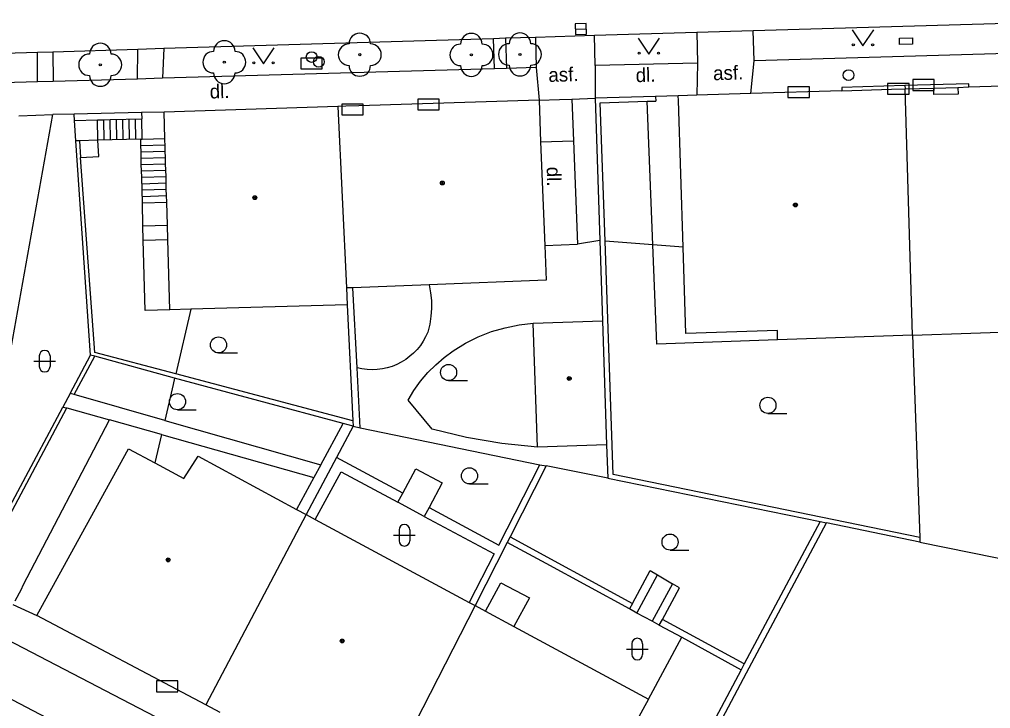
# Model space of a CAD drawing. Extents: x -595546 to -593986, y -1160845 to -1159202.
# Drawn here: x -595073.34 to -595028.18, y -1160813.47 to -1160781.42 of the extents above; entities that cross this region are included whole.
import ezdxf

# ---------------------------------------------------------------- set-up
doc = ezdxf.new("R2010")
doc.units = 0
for name, color, linetype in [('DOP - kresba z DSPS bez souradnic', 7, 'Continuous'), ('DOP - rozhrani ploch obecne', 7, 'Continuous'), ('Level 22', 7, 'Continuous'), ('Level 24', 7, 'Continuous'), ('Level 27', 7, 'Continuous'), ('Level 28', 7, 'Continuous'), ('Level 31', 7, 'Continuous'), ('Level 36', 7, 'Continuous'), ('Level 39', 7, 'Continuous'), ('slaboproud - povrch.  znaky a tel. budka skut. velikost', 7, 'Continuous'), ('Specificka linie pasportu komunikaci', 7, 'Continuous'), ('TM - budovy zdene_ betonove - NP', 7, 'Continuous'), ('TM - budovy zdene_ betonove - VP', 7, 'Continuous'), ('TM - chodniky - VP', 7, 'Continuous'), ('TM - komunikace - VP', 7, 'Continuous'), ('TM - letecke snimky - pomocna linie', 7, 'Continuous'), ('TM - plot drateny_ kovovy - VP', 7, 'Continuous'), ('TM - podezdivka plotu - VP', 7, 'Continuous'), ('TM - popis povrchu', 7, 'Continuous'), ('TM - rozhrani mezi zpev. plochami mezi sebou - VP', 7, 'Continuous'), ('TM - rozhrani ploch obecne - VP', 7, 'Continuous'), ('TM - schody - VP', 7, 'Continuous'), ('TM - vjezd na pozemek', 7, 'Continuous')]:
    doc.layers.add(name, color=color, linetype=linetype)

msp = doc.modelspace()

# ---------------------------------------------------------------- linework, layer by layer
at = {"layer": 'DOP - kresba z DSPS bez souradnic'}
for points in [[(-595057.64, -1160797.63), (-595057.83, -1160793.9)], [(-595057.5, -1160800.41), (-595057.64, -1160797.63)], [(-595066.58, -1160800.07), (-595059.32, -1160802.13)], [(-595059.32, -1160802.13), (-595058.28, -1160800.22)], [(-595066.73, -1160800.73), (-595059.64, -1160802.72)], [(-595055.51, -1160803.46), (-595058.59, -1160801.79)], [(-595051.05, -1160805.87), (-595049.14, -1160802.13)], [(-595059.58, -1160804.68), (-595058.38, -1160802.47)], [(-595058.38, -1160802.47), (-595055.74, -1160803.88)], [(-595055.51, -1160803.46), (-595054.9, -1160802.32)], [(-595054.9, -1160802.32), (-595053.68, -1160802.98)], [(-595031.47, -1160805.51), (-595045.72, -1160802.59)], [(-595059.64, -1160802.72), (-595060.45, -1160804.21)], [(-595053.68, -1160802.98), (-595054.29, -1160804.12)], [(-595055.74, -1160803.88), (-595055.51, -1160803.46)], [(-595054.51, -1160804.54), (-595055.74, -1160803.88)], [(-595054.29, -1160804.12), (-595054.51, -1160804.54)], [(-595054.29, -1160804.12), (-595051.05, -1160805.87)], [(-595054.51, -1160804.54), (-595051.26, -1160806.28)], [(-595036.1, -1160804.78), (-595039.63, -1160811.4)], [(-595048.85, -1160806.73), (-595050.66, -1160805.75)], [(-595050.52, -1160805.48), (-595044.82, -1160808.58)], [(-595051.26, -1160806.28), (-595052.42, -1160808.54)], [(-595044.97, -1160808.84), (-595048.85, -1160806.73)], [(-595044.82, -1160808.58), (-595044, -1160807.06)], [(-595044, -1160807.06), (-595043.66, -1160807.26)], [(-595044.62, -1160809.03), (-595043.66, -1160807.26)], [(-595043.66, -1160807.26), (-595042.97, -1160807.67)], [(-595051.66, -1160808.95), (-595050.95, -1160807.62)], [(-595050.95, -1160807.62), (-595049.62, -1160808.33)], [(-595042.97, -1160807.67), (-595043.92, -1160809.41)], [(-595043.44, -1160809.33), (-595042.64, -1160807.86)], [(-595042.64, -1160807.86), (-595042.97, -1160807.67)], [(-595049.62, -1160808.33), (-595050.34, -1160809.66)], [(-595044.82, -1160808.58), (-595044.97, -1160808.84)], [(-595044.62, -1160809.03), (-595044.97, -1160808.84)], [(-595043.92, -1160809.41), (-595044.62, -1160809.03)], [(-595043.58, -1160809.6), (-595043.92, -1160809.41)], [(-595043.58, -1160809.6), (-595043.44, -1160809.33)], [(-595039.63, -1160811.4), (-595043.44, -1160809.33)], [(-595043.58, -1160809.6), (-595042.54, -1160810.16)], [(-595042.54, -1160810.16), (-595039.77, -1160811.67)], [(-595039.63, -1160811.4), (-595039.77, -1160811.67)]]:
    msp.add_lwpolyline(points, dxfattribs=at)
at = {"layer": 'DOP - rozhrani ploch obecne'}
for points in [[(-595058.09, -1160794.7), (-595057.83, -1160800.09)], [(-595031.8, -1160796.11), (-595031.47, -1160805.51)], [(-595057.82, -1160800.34), (-595058.59, -1160801.79)], [(-595057.83, -1160800.09), (-595057.82, -1160800.34)], [(-595057.82, -1160800.34), (-595057.5, -1160800.41)], [(-595057.5, -1160800.41), (-595049.14, -1160802.13)], [(-595058.59, -1160801.79), (-595060, -1160804.45)], [(-595049.14, -1160802.13), (-595048.84, -1160802.19)], [(-595048.84, -1160802.19), (-595050.52, -1160805.48)], [(-595045.98, -1160802.76), (-595048.84, -1160802.19)], [(-595045.98, -1160802.76), (-595036.1, -1160804.78)], [(-595039.52, -1160811.81), (-595035.81, -1160804.84)], [(-595036.1, -1160804.78), (-595035.81, -1160804.84)], [(-595031.46, -1160805.73), (-595035.81, -1160804.84)], [(-595050.66, -1160805.75), (-595052.15, -1160808.68)], [(-595050.52, -1160805.48), (-595050.66, -1160805.75)], [(-595031.47, -1160805.51), (-595031.46, -1160805.73)], [(-595031.46, -1160805.73), (-595021.98, -1160807.66)]]:
    msp.add_lwpolyline(points, dxfattribs=at)
at = {"layer": 'Level 22'}
for centre in [(-595057.51, -1160783.06), (-595052.32, -1160783.07), (-595050.06, -1160783.05), (-595069.58, -1160783.53), (-595063.81, -1160783.41)]:
    msp.add_circle(centre, 0.05, dxfattribs=at)
for centre, start, end in [((-595057.51, -1160782.56), 0, 180), ((-595052.32, -1160782.57), 0, 180), ((-595050.06, -1160782.55), 0, 180), ((-595069.58, -1160783.03), 0, 180), ((-595063.81, -1160782.91), 0, 180), ((-595058.01, -1160783.06), 90, 270), ((-595057.01, -1160783.06), 270, 90), ((-595052.82, -1160783.07), 90, 270), ((-595051.82, -1160783.07), 270, 90), ((-595050.56, -1160783.05), 90, 270), ((-595049.56, -1160783.05), 270, 90), ((-595070.08, -1160783.53), 90, 270), ((-595069.08, -1160783.53), 270, 90), ((-595064.31, -1160783.41), 90, 270), ((-595063.31, -1160783.41), 270, 90), ((-595057.51, -1160783.56), 180, 0), ((-595052.32, -1160783.57), 180, 0), ((-595050.06, -1160783.55), 180, 0), ((-595069.58, -1160784.03), 180, 0), ((-595063.81, -1160783.91), 180, 0)]:
    msp.add_arc(centre, 0.5, start, end, dxfattribs=at)
at = {"layer": 'Level 24'}
for points in [[(-595060.258, -1160783.719), (-595059.258, -1160783.719), (-595059.258, -1160783.219), (-595060.258, -1160783.219)], [(-595037.598, -1160785.049), (-595036.598, -1160785.049), (-595036.598, -1160784.549), (-595037.598, -1160784.549)], [(-595032.967, -1160784.898), (-595031.967, -1160784.898), (-595031.967, -1160784.398), (-595032.967, -1160784.398)], [(-595031.798, -1160784.719), (-595030.798, -1160784.719), (-595030.798, -1160784.219), (-595031.798, -1160784.219)], [(-595058.347, -1160785.858), (-595057.347, -1160785.858), (-595057.347, -1160785.358), (-595058.347, -1160785.358)], [(-595054.818, -1160785.629), (-595053.818, -1160785.629), (-595053.818, -1160785.129), (-595054.818, -1160785.129)], [(-595066.968, -1160812.689), (-595065.968, -1160812.689), (-595065.968, -1160812.189), (-595066.968, -1160812.189)]]:
    msp.add_lwpolyline(points, close=True, dxfattribs=at)
at = {"layer": 'Level 27'}
msp.add_line((-595047.48, -1160781.877), (-595046.98, -1160781.863), dxfattribs=at)
msp.add_lwpolyline([(-595047.473, -1160782.127), (-595046.973, -1160782.113), (-595046.987, -1160781.613), (-595047.487, -1160781.627)], close=True, dxfattribs=at)
at = {"layer": 'Level 28'}
for centre in [(-595059.42, -1160783.39), (-595034.78, -1160784.01)]:
    msp.add_circle(centre, 0.25, dxfattribs=at)
at = {"layer": 'Level 31'}
msp.add_circle((-595059.75, -1160783.17), 0.25, dxfattribs=at)
at = {"layer": 'Level 36'}
for p, q in [((-595072.416, -1160797.066), (-595072.416, -1160797.566)), ((-595071.916, -1160797.066), (-595071.916, -1160797.566)), ((-595064.08, -1160796.935), (-595063.205, -1160796.935)), ((-595072.666, -1160797.316), (-595071.666, -1160797.316)), ((-595053.38, -1160798.215), (-595052.505, -1160798.215)), ((-595065.99, -1160799.575), (-595065.115, -1160799.575)), ((-595038.53, -1160799.745), (-595037.655, -1160799.745)), ((-595052.41, -1160803.025), (-595051.535, -1160803.025)), ((-595055.686, -1160805.166), (-595055.686, -1160805.666)), ((-595055.186, -1160805.166), (-595055.186, -1160805.666)), ((-595055.936, -1160805.416), (-595054.936, -1160805.416)), ((-595043.08, -1160806.105), (-595042.205, -1160806.105)), ((-595045.106, -1160810.706), (-595044.106, -1160810.706)), ((-595044.856, -1160810.456), (-595044.856, -1160810.956)), ((-595044.356, -1160810.456), (-595044.356, -1160810.956))]:
    msp.add_line(p, q, dxfattribs=at)
for points in [[(-595044.57, -1160782.29), (-595044.07, -1160783.04), (-595043.57, -1160782.29)], [(-595034.61, -1160781.9), (-595034.11, -1160782.65), (-595033.61, -1160781.9)], [(-595062.49, -1160782.74), (-595061.99, -1160783.49), (-595061.49, -1160782.74)]]:
    msp.add_lwpolyline(points, dxfattribs=at)
for centre, radius in [((-595034.56, -1160782.6), 0.05), ((-595033.661, -1160782.6), 0.05), ((-595044.52, -1160782.99), 0.05), ((-595043.621, -1160782.99), 0.05), ((-595062.44, -1160783.44), 0.05), ((-595061.541, -1160783.44), 0.05), ((-595064.08, -1160796.56), 0.375), ((-595053.38, -1160797.84), 0.375), ((-595065.99, -1160799.2), 0.375), ((-595038.53, -1160799.37), 0.375), ((-595052.41, -1160802.65), 0.375), ((-595043.08, -1160805.73), 0.375)]:
    msp.add_circle(centre, radius, dxfattribs=at)
for centre, start, end in [((-595072.166, -1160797.066), 0, 180), ((-595072.166, -1160797.566), 180, 0), ((-595055.436, -1160805.166), 0, 180), ((-595055.436, -1160805.666), 180, 0), ((-595044.606, -1160810.456), 0, 180), ((-595044.606, -1160810.956), 180, 0)]:
    msp.add_arc(centre, 0.25, start, end, dxfattribs=at)
at = {"layer": 'Level 39'}
for centre, radius in [((-595053.67, -1160789.03), 0.09), ((-595053.67, -1160789.03), 0.0398), ((-595062.39, -1160789.71), 0.09), ((-595062.39, -1160789.71), 0.0398), ((-595037.25, -1160790.05), 0.09), ((-595037.25, -1160790.05), 0.0398), ((-595047.77, -1160798.12), 0.09), ((-595047.77, -1160798.12), 0.0398), ((-595066.42, -1160806.56), 0.09), ((-595066.42, -1160806.56), 0.0398), ((-595058.33, -1160810.33), 0.09), ((-595058.33, -1160810.33), 0.0398)]:
    msp.add_circle(centre, radius, dxfattribs=at)
at = {"layer": 'slaboproud - povrch.  znaky a tel. budka skut. velikost'}
msp.add_lwpolyline([(-595032.41, -1160782.59), (-595032.41, -1160782.29), (-595031.81, -1160782.27), (-595031.81, -1160782.57), (-595032.41, -1160782.59)], dxfattribs=at)
at = {"layer": 'Specificka linie pasportu komunikaci'}
for points in [[(-595046.34, -1160791.71), (-595047.39, -1160791.88)], [(-595043.88, -1160791.91), (-595046.1, -1160791.73)], [(-595042.47, -1160792.02), (-595043.88, -1160791.91)]]:
    msp.add_lwpolyline(points, dxfattribs=at)
at = {"layer": 'TM - budovy zdene_ betonove - NP'}
msp.add_lwpolyline([(-595029.7, -1160784.58), (-595029.69, -1160784.89), (-595030.81, -1160784.91), (-595030.82, -1160784.61)], dxfattribs=at)
at = {"layer": 'TM - budovy zdene_ betonove - VP'}
for points in [[(-595029.7, -1160784.58), (-595029.18, -1160784.56)], [(-595029.18, -1160784.56), (-595021.42, -1160784.32)], [(-595041.84, -1160784.94), (-595042.7, -1160784.97)], [(-595042.69, -1160785.19), (-595042.7, -1160784.97)], [(-595039.32, -1160784.87), (-595041.84, -1160784.94)], [(-595035.09, -1160784.74), (-595039.32, -1160784.87)], [(-595035.09, -1160784.74), (-595032.78, -1160784.67)], [(-595032.78, -1160784.67), (-595032.15, -1160784.65)], [(-595032.15, -1160784.65), (-595030.82, -1160784.61)], [(-595031.8, -1160796.11), (-595032.15, -1160784.65)], [(-595030.82, -1160784.61), (-595029.7, -1160784.58)], [(-595058.53, -1160785.47), (-595066.61, -1160785.73)], [(-595049.17, -1160785.17), (-595057.56, -1160785.44), (-595058.16, -1160785.46), (-595058.53, -1160785.47)], [(-595058.53, -1160785.47), (-595058.13, -1160793.91)], [(-595049.17, -1160785.17), (-595049.1, -1160787.12)], [(-595042.47, -1160792.02), (-595042.69, -1160785.19)], [(-595066.57, -1160786.96), (-595066.61, -1160785.73)], [(-595066.57, -1160787.06), (-595066.57, -1160786.96)], [(-595066.49, -1160789.92), (-595066.5, -1160789.61), (-595066.51, -1160789.32), (-595066.52, -1160789.02), (-595066.52, -1160788.73), (-595066.53, -1160788.43), (-595066.54, -1160788.14), (-595066.55, -1160787.84), (-595066.56, -1160787.55), (-595066.56, -1160787.25), (-595066.57, -1160787.06)], [(-595049.1, -1160787.12), (-595048.91, -1160791.94)], [(-595066.46, -1160790.99), (-595066.49, -1160789.92)], [(-595066.44, -1160791.66), (-595066.46, -1160790.99)], [(-595066.35, -1160794.93), (-595066.44, -1160791.66)], [(-595048.91, -1160791.94), (-595048.85, -1160793.55)], [(-595042.34, -1160796.03), (-595042.47, -1160792.02)], [(-595048.85, -1160793.55), (-595054.28, -1160793.76)], [(-595057.83, -1160793.9), (-595058.13, -1160793.91)], [(-595058.13, -1160793.91), (-595058.09, -1160794.7)], [(-595054.28, -1160793.76), (-595057.83, -1160793.9)], [(-595065.37, -1160794.9), (-595066.35, -1160794.93)], [(-595058.09, -1160794.7), (-595065.37, -1160794.9)], [(-595049.44, -1160795.55), (-595046.22, -1160795.44)], [(-595049.25, -1160801.31), (-595049.44, -1160795.55)], [(-595046.22, -1160795.44), (-595046.03, -1160801.2)], [(-595031.8, -1160796.11), (-595020.95, -1160795.74)], [(-595038.09, -1160795.89), (-595042.34, -1160796.03)], [(-595038.08, -1160796.33), (-595038.09, -1160795.89)], [(-595031.8, -1160796.11), (-595038.08, -1160796.33)], [(-595046.03, -1160801.2), (-595049.25, -1160801.31)], [(-595072.17, -1160808.49), (-595068.26, -1160801.4)], [(-595068.26, -1160801.4), (-595067.04, -1160802.05)], [(-595067.04, -1160802.05), (-595065.69, -1160802.78)], [(-595065.69, -1160802.78), (-595065.03, -1160801.74)], [(-595065.03, -1160801.74), (-595060.45, -1160804.21)], [(-595060.45, -1160804.21), (-595060, -1160804.45)], [(-595060, -1160804.45), (-595064.67, -1160813.3)], [(-595060, -1160804.45), (-595059.58, -1160804.68)], [(-595059.58, -1160804.68), (-595052.42, -1160808.54)], [(-595072.53, -1160809.14), (-595072.17, -1160808.49)], [(-595052.15, -1160808.68), (-595056.67, -1160817.53)], [(-595052.42, -1160808.54), (-595052.15, -1160808.68)], [(-595052.15, -1160808.68), (-595051.66, -1160808.95)], [(-595051.66, -1160808.95), (-595050.34, -1160809.66)], [(-595064.67, -1160813.3), (-595072.53, -1160809.14)], [(-595050.34, -1160809.66), (-595044.09, -1160813.03)], [(-595064.01, -1160813.65), (-595064.67, -1160813.3)], [(-595044.09, -1160813.03), (-595044.71, -1160814.17), (-595046.44, -1160817.38)]]:
    msp.add_lwpolyline(points, dxfattribs=at)
at = {"layer": 'TM - chodniky - VP'}
for points in [[(-595051.25, -1160783.72), (-595051.29, -1160782.3)], [(-595050.73, -1160782.28), (-595050.69, -1160783.7)], [(-595049.34, -1160782.24), (-595049.3, -1160783.66)], [(-595046.56, -1160783.57), (-595046.6, -1160782.16)], [(-595041.84, -1160782.02), (-595041.8, -1160783.46)], [(-595039.17, -1160783.35), (-595039.21, -1160781.94)], [(-595066.62, -1160782.76), (-595066.68, -1160784.16)], [(-595072.5, -1160784.33), (-595072.5, -1160782.94)], [(-595071.78, -1160782.92), (-595071.77, -1160784.31)], [(-595067.85, -1160784.2), (-595067.83, -1160782.8)], [(-595021.49, -1160782.83), (-595039.17, -1160783.35)], [(-595049.3, -1160783.66), (-595050.69, -1160783.7)], [(-595041.8, -1160783.46), (-595046.56, -1160783.57)], [(-595051.25, -1160783.72), (-595066.68, -1160784.16)], [(-595072.5, -1160784.33), (-595112.37, -1160785.48)], [(-595067.85, -1160784.2), (-595071.77, -1160784.31)], [(-595075.32, -1160805.64), (-595073.65, -1160796.26), (-595071.79, -1160785.84)], [(-595070.8, -1160785.82), (-595071.79, -1160785.84)], [(-595067.01, -1160816.55), (-595065.88, -1160814.45), (-595089.65, -1160802.09), (-595113.74, -1160789.74)]]:
    msp.add_lwpolyline(points, dxfattribs=at)
at = {"layer": 'TM - komunikace - VP'}
for points in [[(-595039.21, -1160781.94), (-595021.53, -1160781.42)], [(-595066.62, -1160782.76), (-595051.29, -1160782.3)], [(-595051.29, -1160782.3), (-595050.73, -1160782.28)], [(-595050.73, -1160782.28), (-595049.34, -1160782.24)], [(-595049.34, -1160782.24), (-595046.6, -1160782.16)], [(-595046.6, -1160782.16), (-595041.84, -1160782.02)], [(-595041.84, -1160782.02), (-595039.21, -1160781.94)], [(-595067.83, -1160782.8), (-595066.62, -1160782.76)], [(-595108.8, -1160784.03), (-595072.5, -1160782.94)], [(-595072.5, -1160782.94), (-595071.78, -1160782.92)], [(-595071.78, -1160782.92), (-595067.83, -1160782.8)], [(-595108.2, -1160794.96), (-595067.01, -1160816.55)]]:
    msp.add_lwpolyline(points, dxfattribs=at)
at = {"layer": 'TM - letecke snimky - pomocna linie'}
for points in [[(-595043.88, -1160791.91), (-595044.15, -1160785.23)], [(-595038.08, -1160796.33), (-595043.69, -1160796.53), (-595043.88, -1160791.91)], [(-595054.28, -1160793.76), (-595054.22, -1160794.13), (-595054.18, -1160794.49), (-595054.18, -1160794.86), (-595054.21, -1160795.23), (-595054.26, -1160795.6), (-595054.35, -1160795.96)], [(-595053.16, -1160796.83), (-595052.59, -1160796.48), (-595052, -1160796.19), (-595051.38, -1160795.94), (-595050.75, -1160795.76), (-595050.1, -1160795.62), (-595049.44, -1160795.55)], [(-595054.35, -1160795.96), (-595054.45, -1160796.18), (-595054.56, -1160796.38), (-595054.69, -1160796.58), (-595054.84, -1160796.77), (-595055.01, -1160796.94), (-595055.18, -1160797.09), (-595055.37, -1160797.24), (-595055.58, -1160797.36), (-595055.79, -1160797.47), (-595056.01, -1160797.56), (-595056.23, -1160797.63), (-595056.46, -1160797.68), (-595056.7, -1160797.71), (-595056.94, -1160797.72), (-595057.17, -1160797.71), (-595057.41, -1160797.68), (-595057.64, -1160797.63)], [(-595055.26, -1160799.13), (-595054.99, -1160798.68), (-595054.69, -1160798.25), (-595054.35, -1160797.85), (-595053.98, -1160797.48), (-595053.58, -1160797.14), (-595053.16, -1160796.83)], [(-595054.15, -1160800.48), (-595054.52, -1160800.03), (-595054.89, -1160799.58), (-595055.26, -1160799.13)], [(-595049.25, -1160801.31), (-595050.9, -1160801.14), (-595052.54, -1160800.87), (-595054.15, -1160800.48)], [(-595059.32, -1160802.13), (-595059.64, -1160802.72)], [(-595044.09, -1160813.03), (-595042.54, -1160810.16)]]:
    msp.add_lwpolyline(points, dxfattribs=at)
at = {"layer": 'TM - plot drateny_ kovovy - VP'}
for points in [[(-595046.33, -1160785.3), (-595044.15, -1160785.23)], [(-595046.1, -1160791.73), (-595046.33, -1160785.3)], [(-595044.15, -1160785.23), (-595043.75, -1160785.22)], [(-595066.61, -1160785.73), (-595067.66, -1160785.75)], [(-595070.78, -1160786.12), (-595069.71, -1160786.09)], [(-595069.71, -1160786.09), (-595069.42, -1160786.09), (-595069.12, -1160786.08), (-595067.65, -1160786.05)], [(-595069.83, -1160796.92), (-595070.5, -1160787.84)], [(-595045.72, -1160802.59), (-595046.1, -1160791.73)], [(-595070.8, -1160798.87), (-595069.84, -1160797.09)], [(-595066.07, -1160797.91), (-595069.83, -1160796.92)], [(-595057.83, -1160800.09), (-595066.07, -1160797.91)], [(-595075.01, -1160806.76), (-595071.13, -1160799.49)], [(-595039.77, -1160811.67), (-595041.5, -1160814.91), (-595043.63, -1160818.9)]]:
    msp.add_lwpolyline(points, dxfattribs=at)
at = {"layer": 'TM - podezdivka plotu - VP'}
for points in [[(-595043.76, -1160785), (-595046.56, -1160785.09)], [(-595043.76, -1160785), (-595043.75, -1160785.22)], [(-595046.56, -1160785.09), (-595046.34, -1160791.71)], [(-595067.66, -1160785.75), (-595070.8, -1160785.82)], [(-595070.78, -1160786.12), (-595070.8, -1160785.82)], [(-595067.66, -1160785.75), (-595067.65, -1160786.05)], [(-595070.71, -1160787.06), (-595070.78, -1160786.12)], [(-595070.03, -1160797.04), (-595070.71, -1160787.06)], [(-595046.34, -1160791.71), (-595046.22, -1160795.44)], [(-595070.98, -1160798.82), (-595070.03, -1160797.04)], [(-595069.84, -1160797.09), (-595070.03, -1160797.04)], [(-595066.12, -1160798.1), (-595069.84, -1160797.09)], [(-595058.28, -1160800.22), (-595066.12, -1160798.1)], [(-595070.8, -1160798.87), (-595070.98, -1160798.82)], [(-595075.28, -1160806.84), (-595071.32, -1160799.45)], [(-595071.32, -1160799.45), (-595071.13, -1160799.49)], [(-595057.82, -1160800.34), (-595058.28, -1160800.22)], [(-595046.03, -1160801.2), (-595045.98, -1160802.76)], [(-595041.2, -1160814.98), (-595039.52, -1160811.81)]]:
    msp.add_lwpolyline(points, dxfattribs=at)
at = {"layer": 'TM - rozhrani mezi zpev. plochami mezi sebou - VP'}
for points in [[(-595049.3, -1160783.66), (-595049.17, -1160785.17)], [(-595046.56, -1160783.57), (-595046.56, -1160785.09)], [(-595041.8, -1160783.46), (-595041.84, -1160784.94)], [(-595039.32, -1160784.87), (-595039.17, -1160783.35)], [(-595050.69, -1160783.7), (-595051.25, -1160783.72)], [(-595071.77, -1160784.31), (-595072.5, -1160784.33)], [(-595066.68, -1160784.16), (-595067.85, -1160784.2)], [(-595073.37, -1160785.9), (-595071.79, -1160785.84)], [(-595065.37, -1160794.9), (-595066.07, -1160797.91)], [(-595066.12, -1160798.1), (-595066.19, -1160798.4), (-595066.58, -1160800.07)], [(-595066.73, -1160800.73), (-595067.04, -1160802.05)]]:
    msp.add_lwpolyline(points, dxfattribs=at)
at = {"layer": 'TM - rozhrani ploch obecne - VP'}
for points in [[(-595032.16, -1160784.5), (-595035.1, -1160784.59)], [(-595029.19, -1160784.41), (-595032.16, -1160784.5)], [(-595032.16, -1160784.5), (-595032.15, -1160784.65)], [(-595029.18, -1160784.56), (-595029.19, -1160784.41)], [(-595035.1, -1160784.59), (-595035.09, -1160784.74)], [(-595047.65, -1160785.13), (-595047.57, -1160787.06)], [(-595069.69, -1160787.04), (-595069.71, -1160786.09)], [(-595067.63, -1160786.99), (-595067.65, -1160786.05)], [(-595070.55, -1160787.06), (-595070.71, -1160787.06)], [(-595069.69, -1160787.04), (-595070.55, -1160787.06)], [(-595070.55, -1160787.06), (-595070.5, -1160787.84)], [(-595070.5, -1160787.84), (-595069.64, -1160787.8), (-595069.69, -1160787.04)], [(-595067.7, -1160786.99), (-595069.69, -1160787.04)], [(-595067.7, -1160786.99), (-595067.63, -1160786.99)], [(-595067.61, -1160789.95), (-595067.65, -1160788.76), (-595067.67, -1160788.17), (-595067.67, -1160787.88), (-595067.68, -1160787.58), (-595067.69, -1160787.29), (-595067.7, -1160786.99)], [(-595067.63, -1160786.99), (-595066.57, -1160786.96)], [(-595049.1, -1160787.12), (-595047.57, -1160787.06)], [(-595047.57, -1160787.06), (-595047.39, -1160791.88)], [(-595067.61, -1160789.95), (-595066.49, -1160789.92)], [(-595067.6, -1160791.02), (-595067.61, -1160789.95)], [(-595067.6, -1160791.02), (-595066.46, -1160790.99)], [(-595067.58, -1160791.69), (-595067.6, -1160791.02)], [(-595067.58, -1160791.69), (-595066.44, -1160791.66)], [(-595066.35, -1160794.93), (-595067.49, -1160794.96), (-595067.58, -1160791.69)], [(-595048.91, -1160791.94), (-595047.39, -1160791.88)], [(-595066.58, -1160800.069), (-595070.8, -1160798.87)], [(-595071.13, -1160799.49), (-595069.15, -1160800.05)], [(-595073.16, -1160807.74), (-595069.15, -1160800.05)], [(-595066.73, -1160800.73), (-595069.15, -1160800.05)], [(-595073.54, -1160808.46), (-595073.25, -1160807.92)], [(-595073.25, -1160807.92), (-595073.16, -1160807.74)]]:
    msp.add_lwpolyline(points, dxfattribs=at)
at = {"layer": 'TM - schody - VP'}
for points in [[(-595069.4, -1160787.03), (-595069.42, -1160786.09)], [(-595069.1, -1160787.03), (-595069.12, -1160786.08)], [(-595068.81, -1160787.02), (-595068.83, -1160786.07)], [(-595068.51, -1160787.01), (-595068.53, -1160786.07)], [(-595068.22, -1160787), (-595068.24, -1160786.06)], [(-595067.92, -1160787), (-595067.94, -1160786.06)], [(-595067.69, -1160787.29), (-595066.56, -1160787.25)], [(-595067.68, -1160787.58), (-595066.56, -1160787.55)], [(-595067.67, -1160787.88), (-595066.55, -1160787.84)], [(-595067.67, -1160788.17), (-595066.54, -1160788.14)], [(-595067.66, -1160788.47), (-595066.53, -1160788.43)], [(-595067.65, -1160788.76), (-595066.52, -1160788.73)], [(-595067.64, -1160789.06), (-595066.52, -1160789.02)], [(-595067.63, -1160789.35), (-595066.51, -1160789.32)], [(-595067.62, -1160789.65), (-595066.5, -1160789.61)]]:
    msp.add_lwpolyline(points, dxfattribs=at)
at = {"layer": 'TM - vjezd na pozemek'}
for points in [[(-595042.7, -1160784.97), (-595043.76, -1160785)], [(-595049.17, -1160785.17), (-595048.23, -1160785.14)], [(-595048.23, -1160785.14), (-595047.65, -1160785.13)], [(-595047.65, -1160785.13), (-595046.56, -1160785.09)], [(-595070.98, -1160798.82), (-595071.32, -1160799.45)], [(-595073.64, -1160808.64), (-595072.53, -1160809.14)]]:
    msp.add_lwpolyline(points, dxfattribs=at)

# ---------------------------------------------------------------- texts
at = {"layer": 'TM - popis povrchu'}
for s, rotation, p in [('asf.', 1.7291, (-595048.73, -1160784.33)), ('dl.', 1.7291, (-595044.67, -1160784.34)), ('asf.', 1.7291, (-595041.07, -1160784.25)), ('dl.', 1.7291, (-595064.48, -1160785.1)), ('dl.', 271.5218, (-595048.82, -1160788.28))]:
    msp.add_text(s, height=0.65, rotation=rotation, dxfattribs=at).set_placement(p)

doc.saveas('drawing.dxf')
